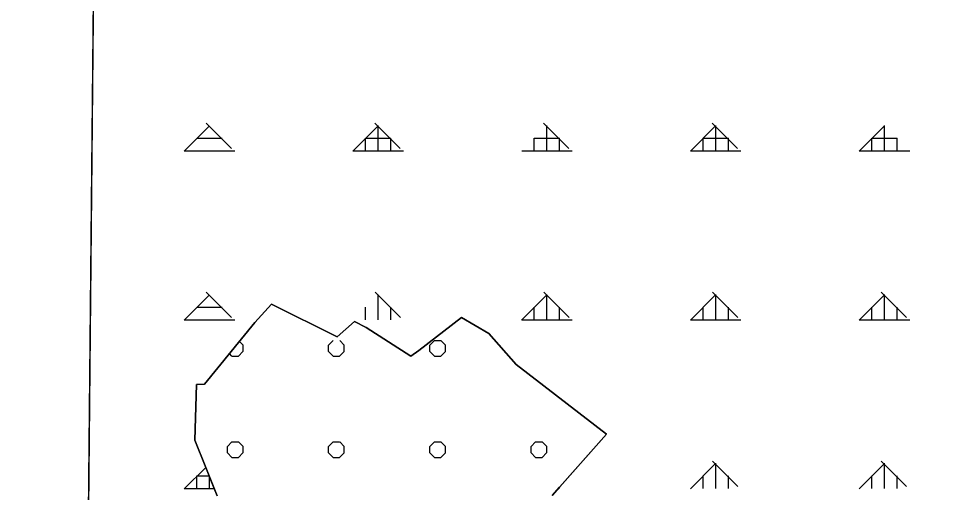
# Model space of a CAD drawing. Extents: x 427903 to 430077, y 4477233 to 4480385.
# Drawn here: x 427902.6 to 428179.9, y 4479430.7 to 4479570.9 of the extents above; entities that cross this region are included whole.
import ezdxf

# ---------------------------------------------------------------- set-up
doc = ezdxf.new("R2010")
doc.units = 0
for name, color, linetype in [('ADA', 7, 'Continuous'), ('PL_AYA_ORMAN', 7, 'Continuous'), ('PL_KA_TARIM_OZEL', 7, 'Continuous'), ('rezerv yapı alan', 7, 'Continuous'), ('SıNıR', 7, 'Continuous'), ('TR_ORMAN', 7, 'Continuous'), ('TR_OZELMAHSUL', 7, 'Continuous')]:
    doc.layers.add(name, color=color, linetype=linetype)

msp = doc.modelspace()

# ---------------------------------------------------------------- linework, layer by layer
at = {"layer": 'ADA'}
for p, q in [((427977.49, 4479486.4), (427972.56, 4479480.96)), ((427996.91, 4479476.76), (427977.49, 4479486.4)), ((427972.56, 4479480.96), (427957.65, 4479462.71)), ((428002.14, 4479481.28), (427996.91, 4479476.76)), ((428005.58, 4479479.52), (428002.14, 4479481.28)), ((428033.82, 4479482.47), (428021.14, 4479472.67)), ((428041.93, 4479477.74), (428033.82, 4479482.47)), ((428018.81, 4479471.05), (428005.58, 4479479.52)), ((428050.01, 4479468.59), (428041.93, 4479477.74)), ((428021.14, 4479472.67), (428018.81, 4479471.05)), ((428076.8, 4479447.95), (428050.01, 4479468.59)), ((427955.29, 4479462.65), (427954.74, 4479446.15)), ((427957.65, 4479462.71), (427955.29, 4479462.65)), ((428060.67, 4479429.71), (428076.8, 4479447.95)), ((427954.74, 4479446.15), (427961.38, 4479429.7))]:
    msp.add_line(p, q, dxfattribs=at)
at = {"layer": 'PL_AYA_ORMAN'}
for points in [[(427928.55, 4479980.19), (427923.1, 4479407.43)], [(427961.38, 4479429.7), (427960.53, 4479431.81), (427959.14, 4479435.25), (427959.01, 4479435.56), (427958, 4479438.07), (427954.74, 4479446.15), (427955.29, 4479462.65), (427957.65, 4479462.71), (427972.56, 4479480.96), (427977.49, 4479486.4), (427996.91, 4479476.76), (428002.14, 4479481.28), (428005.58, 4479479.52), (428018.81, 4479471.05), (428021.14, 4479472.67), (428033.82, 4479482.47), (428041.93, 4479477.74), (428050.01, 4479468.59), (428076.8, 4479447.95), (428062.89, 4479432.22), (428060.67, 4479429.71)]]:
    msp.add_lwpolyline(points, dxfattribs=at)
at = {"layer": 'PL_KA_TARIM_OZEL'}
msp.add_lwpolyline([(428060.67, 4479429.71), (428062.89, 4479432.22), (428076.8, 4479447.95), (428050.01, 4479468.59), (428041.93, 4479477.74), (428033.82, 4479482.47), (428021.14, 4479472.67), (428018.81, 4479471.05), (428005.58, 4479479.52), (428002.14, 4479481.28), (427996.91, 4479476.76), (427977.49, 4479486.4), (427972.56, 4479480.96), (427957.65, 4479462.71), (427955.29, 4479462.65), (427954.74, 4479446.15), (427958, 4479438.07), (427959.01, 4479435.56), (427959.14, 4479435.25), (427960.53, 4479431.81), (427961.38, 4479429.7)], dxfattribs=at)
at = {"layer": 'rezerv yapı alan'}
msp.add_lwpolyline([(430040.04, 4478910.67), (430050.52, 4480009.82), (427929.02, 4480028.95), (427921.98, 4479290.57)], dxfattribs=at)
at = {"layer": 'SıNıR'}
msp.add_line((427902.58, 4477253.75), (427929.02, 4480028.95), dxfattribs=at)
at = {"layer": 'TR_ORMAN'}
for p, q in [((427951.63, 4479531.69), (427959.13, 4479539.19)), ((427965.65, 4479532.49), (427958.15, 4479539.99)), ((428001.63, 4479531.7), (428009.13, 4479539.2)), ((428015.64, 4479532.49), (428008.14, 4479539.99)), ((428009.14, 4479531.81), (428009.14, 4479539.31)), ((428065.64, 4479532.49), (428058.14, 4479539.99)), ((428059.14, 4479531.81), (428059.14, 4479539.31)), ((428101.63, 4479531.71), (428109.13, 4479539.21)), ((428115.63, 4479532.49), (428108.13, 4479539.99)), ((428109.14, 4479531.81), (428109.14, 4479539.31)), ((428109.14, 4479531.81), (428109.14, 4479539.31)), ((428151.63, 4479531.72), (428159.13, 4479539.22)), ((428159.14, 4479531.81), (428159.14, 4479539.31)), ((428159.14, 4479531.81), (428159.14, 4479539.31)), ((427955.39, 4479535.56), (427962.89, 4479535.56)), ((428005.39, 4479531.81), (428005.39, 4479535.56)), ((428005.39, 4479535.56), (428012.89, 4479535.56)), ((428012.89, 4479531.81), (428012.89, 4479535.56)), ((428055.39, 4479535.56), (428062.89, 4479535.56)), ((428055.39, 4479531.81), (428055.39, 4479535.56)), ((428062.89, 4479531.81), (428062.89, 4479535.56)), ((428105.39, 4479531.81), (428105.39, 4479535.56)), ((428105.39, 4479531.81), (428105.39, 4479535.56)), ((428105.39, 4479535.56), (428112.89, 4479535.56)), ((428112.89, 4479531.81), (428112.89, 4479535.56)), ((428155.39, 4479531.81), (428155.39, 4479535.56)), ((428155.39, 4479531.81), (428155.39, 4479535.56)), ((428155.39, 4479535.56), (428162.89, 4479535.56)), ((428162.89, 4479531.81), (428162.89, 4479535.56)), ((428162.89, 4479531.81), (428162.89, 4479535.56)), ((427951.64, 4479531.81), (427966.64, 4479531.81)), ((428001.64, 4479531.81), (428016.64, 4479531.81)), ((428051.64, 4479531.81), (428066.64, 4479531.81)), ((428101.64, 4479531.81), (428116.64, 4479531.81)), ((428151.64, 4479531.81), (428166.64, 4479531.81)), ((427951.63, 4479481.7), (427959.13, 4479489.2)), ((427965.68, 4479482.46), (427958.18, 4479489.96)), ((428015.68, 4479482.46), (428008.18, 4479489.96)), ((428009.14, 4479481.81), (428009.14, 4479489.31)), ((428051.63, 4479481.71), (428059.13, 4479489.21)), ((428065.67, 4479482.46), (428058.17, 4479489.96)), ((428059.14, 4479481.81), (428059.14, 4479489.31)), ((428101.63, 4479481.72), (428109.13, 4479489.22)), ((428115.66, 4479482.46), (428108.16, 4479489.96)), ((428109.14, 4479481.81), (428109.14, 4479489.31)), ((428109.14, 4479481.81), (428109.14, 4479489.31)), ((428151.63, 4479481.72), (428159.13, 4479489.22)), ((428165.65, 4479482.46), (428158.15, 4479489.96)), ((428159.14, 4479481.81), (428159.14, 4479489.31)), ((428159.14, 4479481.81), (428159.14, 4479489.31)), ((427955.39, 4479485.56), (427962.89, 4479485.56)), ((428005.39, 4479481.81), (428005.39, 4479485.56)), ((428012.89, 4479481.81), (428012.89, 4479485.56)), ((428055.39, 4479481.81), (428055.39, 4479485.56)), ((428062.89, 4479481.81), (428062.89, 4479485.56)), ((428105.39, 4479481.81), (428105.39, 4479485.56)), ((428105.39, 4479481.81), (428105.39, 4479485.56)), ((428112.89, 4479481.81), (428112.89, 4479485.56)), ((428155.39, 4479481.81), (428155.39, 4479485.56)), ((428155.39, 4479481.81), (428155.39, 4479485.56)), ((428162.89, 4479481.81), (428162.89, 4479485.56)), ((428162.89, 4479481.81), (428162.89, 4479485.56)), ((427951.64, 4479481.81), (427966.64, 4479481.81)), ((428051.64, 4479481.81), (428066.64, 4479481.81)), ((428101.64, 4479481.81), (428116.64, 4479481.81)), ((428151.64, 4479481.81), (428166.64, 4479481.81)), ((428101.63, 4479431.73), (428109.13, 4479439.22)), ((428115.69, 4479432.44), (428108.19, 4479439.94)), ((428109.14, 4479431.81), (428109.14, 4479439.31)), ((428109.14, 4479431.81), (428109.14, 4479439.31)), ((428151.63, 4479431.73), (428159.13, 4479439.23)), ((428165.68, 4479432.44), (428158.19, 4479439.94)), ((428159.14, 4479431.81), (428159.14, 4479439.31)), ((428159.14, 4479431.81), (428159.14, 4479439.31)), ((427951.63, 4479431.7), (427958, 4479438.07)), ((427955.39, 4479431.81), (427955.39, 4479435.56)), ((427955.39, 4479435.56), (427959.01, 4479435.56)), ((427959.14, 4479431.81), (427959.14, 4479435.25)), ((428105.39, 4479431.81), (428105.39, 4479435.56)), ((428105.39, 4479431.81), (428105.39, 4479435.56)), ((428112.89, 4479431.81), (428112.89, 4479435.56)), ((428155.39, 4479431.81), (428155.39, 4479435.56)), ((428155.39, 4479431.81), (428155.39, 4479435.56)), ((428162.89, 4479431.81), (428162.89, 4479435.56)), ((428162.89, 4479431.81), (428162.89, 4479435.56)), ((427951.64, 4479431.81), (427960.53, 4479431.81)), ((428062.89, 4479431.81), (428062.89, 4479432.22))]:
    msp.add_line(p, q, dxfattribs=at)
at = {"layer": 'TR_OZELMAHSUL'}
for p, q in [((427969.05, 4479474.29), (427967.99, 4479475.36)), ((427994.41, 4479474.29), (427995.77, 4479475.64)), ((427999.05, 4479474.29), (427997.7, 4479475.65)), ((428024.41, 4479474.29), (428025.76, 4479475.64)), ((428025.78, 4479475.66), (428027.69, 4479475.66)), ((428025.78, 4479475.66), (428027.69, 4479475.66)), ((428029.05, 4479474.29), (428027.7, 4479475.65)), ((427967.68, 4479471.02), (427969.04, 4479472.37)), ((427969.05, 4479472.39), (427969.05, 4479474.3)), ((427994.42, 4479472.39), (427994.42, 4479474.3)), ((427995.78, 4479471.02), (427994.43, 4479472.38)), ((427997.68, 4479471.02), (427999.04, 4479472.37)), ((427999.05, 4479472.39), (427999.05, 4479474.3)), ((428024.42, 4479472.39), (428024.42, 4479474.3)), ((428025.78, 4479471.02), (428024.43, 4479472.38)), ((428027.68, 4479471.02), (428029.03, 4479472.37)), ((428029.05, 4479472.39), (428029.05, 4479474.3)), ((427965.78, 4479471.02), (427965.04, 4479471.76)), ((427965.78, 4479471.03), (427967.69, 4479471.03)), ((427995.78, 4479471.03), (427997.69, 4479471.03)), ((428025.78, 4479471.03), (428027.69, 4479471.03)), ((427964.41, 4479444.29), (427965.77, 4479445.64)), ((427964.42, 4479442.39), (427964.42, 4479444.3)), ((427965.78, 4479445.66), (427967.69, 4479445.66)), ((427965.78, 4479445.66), (427967.69, 4479445.66)), ((427969.05, 4479444.29), (427967.7, 4479445.65)), ((427969.05, 4479442.39), (427969.05, 4479444.3)), ((427994.41, 4479444.29), (427995.77, 4479445.64)), ((427994.42, 4479442.39), (427994.42, 4479444.3)), ((427995.78, 4479445.66), (427997.69, 4479445.66)), ((427995.78, 4479445.66), (427997.69, 4479445.66)), ((427999.05, 4479444.29), (427997.7, 4479445.65)), ((427999.05, 4479442.39), (427999.05, 4479444.3)), ((428024.41, 4479444.29), (428025.76, 4479445.64)), ((428024.42, 4479442.39), (428024.42, 4479444.3)), ((428025.78, 4479445.66), (428027.69, 4479445.66)), ((428025.78, 4479445.66), (428027.69, 4479445.66)), ((428029.05, 4479444.29), (428027.7, 4479445.65)), ((428029.05, 4479442.39), (428029.05, 4479444.3)), ((428054.41, 4479444.29), (428055.76, 4479445.64)), ((428054.42, 4479442.39), (428054.42, 4479444.3)), ((428055.78, 4479445.66), (428057.69, 4479445.66)), ((428055.78, 4479445.66), (428057.69, 4479445.66)), ((428059.05, 4479444.29), (428057.7, 4479445.65)), ((428059.05, 4479442.39), (428059.05, 4479444.3)), ((427965.78, 4479441.02), (427964.43, 4479442.38)), ((427967.68, 4479441.02), (427969.04, 4479442.37)), ((427995.78, 4479441.02), (427994.43, 4479442.38)), ((427997.68, 4479441.02), (427999.04, 4479442.37)), ((428025.78, 4479441.02), (428024.43, 4479442.38)), ((428027.68, 4479441.02), (428029.03, 4479442.37)), ((428027.68, 4479441.02), (428029.03, 4479442.37)), ((428055.78, 4479441.02), (428054.43, 4479442.38)), ((428057.68, 4479441.02), (428059.03, 4479442.37)), ((427965.78, 4479441.03), (427967.69, 4479441.03)), ((427995.78, 4479441.03), (427997.69, 4479441.03)), ((428025.78, 4479441.03), (428027.69, 4479441.03)), ((428055.78, 4479441.03), (428057.69, 4479441.03))]:
    msp.add_line(p, q, dxfattribs=at)

doc.saveas('drawing.dxf')
